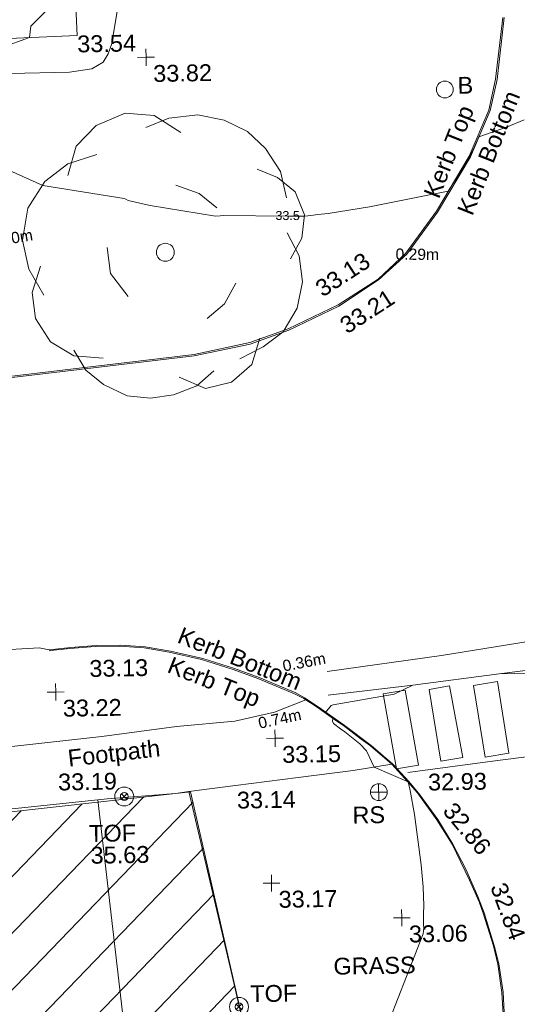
# Model space of a CAD drawing. Header units: millimetres. Extents: x -290717 to 520720, y -103372 to 287762.
# Tile 332 of 375: x 202596 to 213690, y 182816 to 204752. Entities that reach past the tile are written whole.
import ezdxf

# ---------------------------------------------------------------- set-up
doc = ezdxf.new("R2010")
doc.units = ezdxf.units.MM
for name, pattern in [('IMPORT-HIDDEN2 _3_', [4762.5, 3175, -1587.5]), ('IMPORT-UG_ELEC_LV_QLB2 _2_', [2700, 1500, -300.0000000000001, 0, -250, 150, -300.0000000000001, 0, -200]), ('IMPORT-UG_ELEC_STREET LIGHTING_QLB2 _2_', [2700, 1500, -300.0000000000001, 0, -250, 150, -300.0000000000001, 0, -200])]:
    doc.linetypes.add(name, pattern=pattern)
for name, color, linetype, lineweight, true_color in [('00__TOPO__TOP_OF_FENCE_SYMBOL', 7, 'Continuous', 9, 0x666666), ('00_TOPO_FENCE', 7, 'Continuous', 9, 0x3f7f4f), ('00_TOPO_FOOTPATH', 7, 'Continuous', 9, 0xa50000), ('00_TOPO_FURN_BOLLARD', 7, 'Continuous', 9, 0x666666), ('00_TOPO_FURN_SIGN', 7, 'Continuous', 9, 0x666666), ('00_TOPO_KERB_BOTTOM', 1, 'Continuous', 9, 0xff0000), ('00_TOPO_KERB_TOP', 7, 'Continuous', 9, 0xa500a5), ('00_TOPO_LEVEL_SPOT', 7, 'Continuous', 9, 0x666666), ('00_TOPO_ROAD_MARKING_WHITE_CONTINUOUS', 7, 'Continuous', 9, 0x999999), ('00_TOPO_TOP_OF_FENCE', 7, 'Continuous', 9, 0x666666), ('00_TOPO_TREE', 7, 'Continuous', 9, 0x666666), ('00_UAV_PARKING', 4, 'Continuous', 9, 0x00ffff), ('00_UAV_SLOPE_TOP', 40, 'Continuous', 9, 0xffbf00), ('01_DTM_CONTOUR_MNR', 7, 'Continuous', 9, 0xa5a552), ('01_DTM_CONTOUR_MNR_LABELS', 7, 'Continuous', 9, 0xa5a552), ('12333-PUM-2D-U-0001-C01 - Rev2_REVIT IMPORT_dwg', 7, 'Continuous', 9, 0x767676), ('PUM-CHAMBER EXTENTS', 6, 'IMPORT-HIDDEN2 _3_', 9, 0xff00ff), ('PUM-ELECTRIC-LV-QLB2', 1, 'IMPORT-UG_ELEC_LV_QLB2 _2_', 9, 0xff0000), ('PUM-UNABLE TO SURVEY', 190, 'Continuous', 9, 0x7f00ff)]:
    doc.layers.add(name, color=color, linetype=linetype, lineweight=lineweight, true_color=true_color)
for name, color, linetype, lineweight in [('00_TOPO_PEDASTRIAN', 7, 'Continuous', 9), ('00_TOPO_ROAD_EDGE', 7, 'Continuous', 9), ('00_TOPO_SURVEY_TEXT', 7, 'Continuous', 9)]:
    doc.layers.add(name, color=color, linetype=linetype, lineweight=lineweight)
doc.styles.add('Arial_1', font='arial.ttf', dxfattribs={"height": 250})
doc.styles.add('Swis721 Lt BT_1', font='swissl.ttf', dxfattribs={"height": 200})
doc.styles.add('Swis721 Lt BT_2', font='swissl.ttf', dxfattribs={"height": 375})

# ---------------------------------------------------------------- blocks, each defined once
blk = doc.blocks.new('12333-PUM-2D-U-0001-C01 - Rev2_REVIT IMPORT_dwg_CONIFEROUS_TREE_2-2077525-Site Location Plan Existing')
at = {"layer": '00_TOPO_TREE', "color": 254, "true_color": 0xcccccc, "flags": 128}
for points in [[(534109113.0075719, 725753121.08867), (534109307.6345186, 725753769.8451586), (534109761.7640604, 725754223.9747005), (534110410.5205489, 725754483.4772958), (534111059.2770373, 725754418.601647), (534111643.1578769, 725754029.3477539)], [(534110864.6500909, 725754159.0990517), (534111383.6552815, 725754353.7259982), (534112032.41177, 725754418.601647), (534112616.2926098, 725754288.8503493), (534113135.2978005, 725754029.3477539), (534113524.5516935, 725753640.0938607), (534113848.9299378, 725753121.08867), (534113978.6812355, 725752537.2078303)], [(534108529.1267323, 725750461.1870673), (534108204.7484881, 725751045.0679069), (534108074.9971903, 725751693.8243953), (534108204.7484881, 725752407.4565328), (534108594.0023811, 725752991.3373723), (534109113.0075719, 725753380.5912653), (534109761.7640604, 725753575.2182119)], [(534113329.924747, 725753185.9643189), (534113784.054289, 725752991.3373723), (534114173.3081821, 725752666.9591283), (534114367.9351285, 725752147.9539372), (534114303.0594798, 725751628.9487466), (534114043.5568845, 725751174.8192046)], [(534111513.4065793, 725752861.5860746), (534112032.41177, 725752666.9591283), (534112421.6656631, 725752342.5808839)], [(534113978.6812355, 725751758.7000443), (534114238.1838309, 725751239.6948535), (534114303.0594798, 725750655.8140138), (534114173.3081821, 725750071.9331741), (534113848.9299378, 725749552.9279834), (534113394.8003958, 725749228.5497392), (534112875.7952051, 725748969.0471436)], [(534110410.5205489, 725750396.3114183), (534110021.2666558, 725750915.3166093), (534109956.3910069, 725751499.1974488)], [(534109826.6397092, 725749033.9227927), (534109177.8832208, 725749098.7984415), (534108658.8780299, 725749423.1766857), (534108334.4997857, 725749942.1818764), (534108269.6241369, 725750526.0627161), (534108464.2510834, 725751109.9435557)], [(534112810.9195562, 725750655.8140138), (534112551.4169609, 725750201.6844718), (534112162.1630678, 725749877.3062276)], [(534112291.9143655, 725748709.5445484), (534111902.6604723, 725748385.1663041), (534111383.6552815, 725748190.5393575), (534110864.6500909, 725748125.6637087), (534110345.6449, 725748190.5393575), (534109826.6397092, 725748450.041953), (534109437.3858162, 725748774.4201971), (534109177.8832208, 725749228.5497392)], [(534113329.924747, 725749423.1766857), (534113135.2978005, 725748839.2958461), (534112681.1682585, 725748450.041953), (534112097.2874188, 725748320.2906554), (534111513.4065793, 725748579.7932507)]]:
    blk.add_lwpolyline(points, dxfattribs=at)
at = {"layer": '00_TOPO_TREE', "color": 254, "true_color": 0xcccccc}
blk.add_circle((534111253.9039839, 725751369.4461511), 200.1345611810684, dxfattribs=at)
blk = doc.blocks.new('12333-PUM-2D-U-0001-C01 - Rev2_REVIT IMPORT_dwg_MSL_Bollard_2-2077182-Site Location Plan Existing')
at = {"layer": '00_TOPO_FURN_BOLLARD', "color": 254, "true_color": 0xcccccc}
blk.add_circle((0, 0), 62.50000000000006, dxfattribs=at)
blk = doc.blocks.new('12333-PUM-2D-U-0001-C01 - Rev2_REVIT IMPORT_dwg_MSL_RoadSign_SYM-2077193-Site Location Plan Existing')
at = {"layer": '00_TOPO_FURN_SIGN', "color": 254, "true_color": 0xcccccc}
for p, q in [((-500.2287617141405, 0), (499.7712382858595, 0)), ((-0.2287617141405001, -500.0000000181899), (-0.2287617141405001, 499.9999999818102))]:
    blk.add_line(p, q, dxfattribs=at)
blk.add_circle((-0.2287617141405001, 0), 500.0000000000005, dxfattribs=at)
blk = doc.blocks.new('12333-PUM-2D-U-0001-C01 - Rev2_REVIT IMPORT_dwg_MM-2077200-Site Location Plan Existing')
at = {"layer": '00_TOPO_LEVEL_SPOT', "color": 254, "true_color": 0xcccccc, "flags": 128}
for points in [[(0, -500.0000000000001), (0, 0), (-500.0000000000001, 0)], [(500.0000000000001, 0), (0, 0), (0, 500.0000000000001)]]:
    blk.add_lwpolyline(points, dxfattribs=at)
blk = doc.blocks.new('12333-PUM-2D-U-0001-C01 - Rev2_REVIT IMPORT_dwg_MSL_Node_LineworkTOF-2077201-Site Location Plan Existing')
at = {"layer": '00__TOPO__TOP_OF_FENCE_SYMBOL', "color": 254, "true_color": 0xcccccc, "flags": 128}
for points in [[(165.3591892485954, 165.3591892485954), (0, 0), (-165.3591892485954, 165.3591892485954)], [(165.3591892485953, -165.3591892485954), (0, 0), (-165.3591892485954, -165.3591892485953)]]:
    blk.add_lwpolyline(points, dxfattribs=at)
at = {"layer": '00__TOPO__TOP_OF_FENCE_SYMBOL', "color": 254, "true_color": 0xcccccc}
for radius in [562.5594001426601, 233.853208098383]:
    blk.add_circle((0, 0), radius, dxfattribs=at)
blk = doc.blocks.new('12333-PUM-2D-U-0001-C01 - Rev2_REVIT IMPORT_dwg_MGS62954_T2_Galway_ITM_3d_Rev1-2077680-Site Location Plan Existing')
at = {"layer": '00_TOPO_FENCE', "color": 254, "true_color": 0xcccccc, "flags": 128}
for points in [[(534092379.5902062, 725761243.4729723), (534092379.2406985, 725754358.732918), (534092210.4213911, 725751668.9740065), (534095218.4178805, 725751611.99254), (534098122.3309646, 725751586.0884405), (534098122.7342232, 725751631.104651), (534100429.2240863, 725751730.1831639), (534100373.042293, 725753302.1027522), (534100381.8472711, 725755993.7419523), (534109370.7049579, 725756236.3280355), (534109242.7599599, 725760947.8252921)], [(534089819.8181641, 725734364.0279521), (534091587.8681737, 725736440.7020699), (534092625.7930987, 725737541.3462248), (534097629.2555963, 725737998.4735422), (534105021.721773, 725738801.3791058), (534107412.8342192, 725739013.897784), (534109747.2000771, 725739215.477581), (534111269.5559804, 725739309.8737594), (534111565.4135019, 725739349.1290561), (534112422.2685639, 725735423.3515906), (534113518.8731127, 725730255.5723001), (534114553.873535, 725720679.9188492)]]:
    blk.add_lwpolyline(points, dxfattribs=at)
at = {"layer": '00_TOPO_FOOTPATH', "color": 254, "true_color": 0xcccccc, "flags": 128}
for points in [[(534114213.6125289, 725741345.2076037), (534113506.5777998, 725741086.794956), (534112620.2946612, 725740902.1802769), (534111321.2105058, 725740799.1170274), (534109649.6151884, 725740611.7024157), (534107229.0103556, 725740381.5869365), (534105733.3169624, 725740197.0162351), (534104123.6840443, 725740098.2519628), (534101972.9176477, 725739957.8848796), (534100821.0821764, 725739809.9044431), (534099608.5815091, 725739721.9906554), (534098381.7978897, 725739621.739689), (534097972.4315479, 725739594.7557133), (534098213.5490003, 725740308.0527261), (534098545.8508974, 725741097.8126885), (534099501.8009253, 725741771.7368618)], [(534111565.4135019, 725739349.1290561), (534112609.5575779, 725739465.298626), (534114012.5322442, 725739619.9687887), (534115242.1423652, 725739754.2056067), (534116107.08705, 725739876.1971629)]]:
    blk.add_lwpolyline(points, dxfattribs=at)
at = {"layer": '00_TOPO_KERB_BOTTOM', "color": 254, "true_color": 0xcccccc, "flags": 128}
for points in [[(534107279.2907929, 725748593.3144691), (534109292.4341656, 725748793.3699336), (534111857.1795293, 725749054.6192961), (534113111.2373477, 725749286.6484429), (534113975.2980447, 725749590.3000532), (534115101.5180078, 725750101.1985615), (534115996.6674604, 725750670.1444684), (534116636.1549804, 725751233.8300266), (534117339.6967724, 725752159.3883034), (534118089.9969509, 725753376.9250654), (534118548.7520378, 725754398.8406758), (534118717.1589572, 725755090.189102), (534118898.5122411, 725756466.1148365)], [(534108507.8685576, 725742558.7872018), (534108992.3872919, 725742602.944786), (534109563.0247062, 725742635.7696937), (534110106.9044441, 725742633.9581233), (534110653.7370225, 725742587.0727487), (534111213.4759094, 725742485.8124137), (534111929.4382372, 725742305.4416199), (534112635.5967659, 725742074.8016479), (534113183.1095042, 725741864.5939718), (534113989.1429473, 725741505.8385679), (534114186.563622, 725741394.598761), (534114482.4986752, 725741183.2677107), (534115057.1231928, 725740764.9523191), (534115653.4348925, 725740303.5352999), (534116124.3792976, 725739881.6314857), (534116478.9379483, 725739484.9551789), (534116719.1903688, 725739182.7015969), (534117110.0523795, 725738632.9518874), (534117435.1718054, 725738075.9514465), (534117710.0952207, 725737511.5828725), (534117972.4995808, 725736898.4886695), (534118104.0928245, 725736532.6996918), (534118329.6301362, 725735750.1019436), (534118408.1337609, 725735389.8074124), (534118493.1630007, 725734760.5412717), (534118516.1087184, 725734160.2639198)]]:
    blk.add_lwpolyline(points, dxfattribs=at)
at = {"layer": '00_TOPO_KERB_TOP', "color": 254, "true_color": 0xcccccc, "flags": 128}
for points in [[(534107276.2664168, 725748620.3424556), (534109289.1079451, 725748822.6778024), (534111853.6306307, 725749084.1928859), (534113100.8922986, 725749327.0996332), (534113963.3004074, 725749618.427515), (534115088.7778301, 725750129.7809778), (534115984.6998384, 725750686.0738348), (534116613.1342939, 725751255.3232625), (534117312.4879797, 725752178.1757069), (534118060.4197305, 725753392.8414258), (534118522.184399, 725754406.4209644), (534118683.889229, 725755095.754167), (534118869.6908768, 725756468.5964535)], [(534108508.2444738, 725742537.9450548), (534108539.0804156, 725742540.75535), (534108968.3910878, 725742579.8814371), (534109538.4269067, 725742612.6717392), (534110081.3919085, 725742610.8632158), (534110627.1047692, 725742564.0738453), (534111185.8283799, 725742462.9971803), (534111900.9426453, 725742282.8400372), (534112606.3728438, 725742052.4379467), (534113153.2701628, 725741842.4665496), (534113958.0602351, 725741484.2645545), (534114166.5768012, 725741377.8690852), (534114458.4447979, 725741175.1967417), (534114874.5223122, 725740875.856223), (534115038.4517948, 725740763.1270018), (534115431.7901134, 725740446.0094191), (534115632.0158398, 725740295.6385549), (534116107.08705, 725739876.1971629), (534116456.7037842, 725739476.5027418), (534116662.4892601, 725739229.9923226), (534117085.2825184, 725738623.4601107), (534117417.3037731, 725738074.573081), (534117791.5095446, 725737262.8260239), (534117997.0947742, 725736779.9826128), (534118084.3998849, 725736525.6661211), (534118298.8119006, 725735794.3802018), (534118390.511211, 725735381.0008113), (534118468.7369557, 725734752.9945552), (534118490.2497755, 725734150.1922061)]]:
    blk.add_lwpolyline(points, dxfattribs=at)
at = {"layer": '00_TOPO_PEDASTRIAN', "color": 254, "true_color": 0xcccccc}
for p, q in [((534117423, 725741601.6), (534116965.8000001, 725741525.4)), ((534117423, 725741601.6), (534117689.7, 725740001.4000002)), ((534117956.4000001, 725741601.6), (534118489.8000001, 725741677.8000001)), ((534118185.0000001, 725740001.4000002), (534117956.4000001, 725741601.6)), ((534118489.8000001, 725741677.8000001), (534118718.4, 725740077.6000001)), ((534116432.4000001, 725741525.4), (534115937.1, 725741449.2)), ((534116203.8000001, 725739772.8000001), (534115937.1, 725741449.2)), ((534116699.1000001, 725739849), (534116432.4000001, 725741525.4)), ((534117194.4000001, 725739925.2000002), (534116965.8000001, 725741525.4)), ((534118185.0000001, 725740001.4000002), (534118718.4, 725740077.6000001)), ((534116699.1000001, 725739849), (534116203.8000001, 725739772.8000001)), ((534117689.7, 725740001.4000002), (534117194.4000001, 725739925.2000002))]:
    blk.add_line(p, q, dxfattribs=at)
at = {"layer": '00_TOPO_ROAD_EDGE', "color": 254, "true_color": 0xcccccc, "flags": 128}
blk.add_lwpolyline([(534089260.2899566, 725740412.9397565), (534092685.2740358, 725740739.9427481), (534095795.6566972, 725741161.9576116), (534099501.8009253, 725741771.7368618), (534103183.4751398, 725742187.4123628), (534105130.6408504, 725742347.0336603), (534107245.5780112, 725742565.2390224), (534108286.2455503, 725742605.2670699), (534108507.8685576, 725742558.7872018)], dxfattribs=at)
at = {"layer": '00_TOPO_ROAD_MARKING_WHITE_CONTINUOUS', "color": 254, "true_color": 0xcccccc, "flags": 128}
for points in [[(534114700.0000001, 725741970.0000001), (534117250, 725742280), (534120160.0000001, 725742700), (534120350.0000001, 725742050.0000001)], [(534114710.0000001, 725741440.0000001), (534116600.0000001, 725741630.0000001), (534118530.0000001, 725741850.0000001), (534120350.0000001, 725742050.0000001), (534122070.0000001, 725742200.0000001), (534123610.0000001, 725742370), (534124820.0000001, 725742500.0000001), (534125300.7833185, 725742549.2490962)], [(534116460.0000001, 725739690), (534118350.0000001, 725739910.0000001), (534119980, 725740090), (534121560.0000002, 725740270), (534123160.0000001, 725740460.0000001), (534124820.0000001, 725740620)]]:
    blk.add_lwpolyline(points, dxfattribs=at)
at = {"layer": '00_UAV_PARKING', "color": 254, "true_color": 0xcccccc, "flags": 128}
blk.add_lwpolyline([(534109533.268171, 725739197.0038913), (534110003.7900001, 725734455.6395)], dxfattribs=at)
at = {"layer": '00_UAV_SLOPE_TOP', "color": 254, "true_color": 0xcccccc, "flags": 128}
blk.add_lwpolyline([(534110365.275, 725757255.2055001), (534110143.275, 725756041.2055001), (534110060.2750002, 725755814.2055001), (534109940.2750002, 725755626.2055001), (534109690.2750002, 725755482.2055), (534109186.275, 725755417.2055001), (534107854.5450043, 725755413.0176702), (534105688.2750002, 725755406.2055), (534103617.1439654, 725755414.441554)], dxfattribs=at)
at = {"layer": '01_DTM_CONTOUR_MNR', "color": 254, "true_color": 0xcccccc, "flags": 128}
for points in [[(534119302.2441116, 725754180.8820014), (534118905.151028, 725754025.9579601), (534118290.0000001, 725753820.0000002), (534118160.7410824, 725753549.4495696), (534118072.4024392, 725753385.8658539), (534117832.7433629, 725753001.7699115), (534117580.0000001, 725752620), (534116902.4675325, 725752496.9696972), (534115822.7512356, 725752303.9373971), (534114900.4944736, 725752169.6451428), (534114671.0011705, 725752151.011597), (534114512.7470951, 725752132.892655), (534114379.8072592, 725752120.9794166), (534113991.4036951, 725752130.4539115), (534112569.2601247, 725752165.14487), (534112486.8928844, 725752157.6134143), (534112384.0468339, 725752155.3731467), (534110933.7179488, 725752420), (534110447.2439776, 725752541.0747362), (534110393.8475594, 725752569.4952277), (534110361.1472834, 725752586.579153), (534108553.3190291, 725752906.7856411), (534107136.2908341, 725753566.9790263)], [(534107689.8321593, 725755997.4714248), (534108310.0000002, 725756210.0000001), (534108340.5004584, 725756457.7270572), (534108869.003211, 725756965.4433508)], [(534119570.1149427, 725741853.3333335), (534118530.0000001, 725741850.0000001), (534116600.0000001, 725741630.0000001), (534116180.0000002, 725741440.0000002), (534114822.7971626, 725741220.8512273), (534114775.8264463, 725741209.6074381), (534114644.7260274, 725741053.2876712), (534114810.0000002, 725740920.0000001), (534114797.5, 725740859.7426472), (534114821.0503145, 725740808.283019), (534114976.9579067, 725740690.225256), (534115068.1014025, 725740618.087918), (534115401.328581, 725740344.3684561), (534115547.5651503, 725740183.7457249), (534115710.0000001, 725739820.0000002), (534116460.0000001, 725739480), (534116501.7768369, 725739287.9408767), (534116593.0499263, 725738752.766141), (534116715.6704088, 725737629.3960814), (534116757.9014227, 725737137.3046129), (534116761.0560393, 725736711.6811788), (534116753.8933596, 725736542.3033577), (534116751.8181819, 725736471.2958314), (534116749.2307693, 725736294.1909815), (534116753.5814938, 725736205.9282086), (534116739.7612914, 725736087.0026387), (534115763.1019169, 725733729.6427788)]]:
    blk.add_lwpolyline(points, dxfattribs=at)
for name, p, xscale, yscale, zscale in [('12333-PUM-2D-U-0001-C01 - Rev2_REVIT IMPORT_dwg_MM-2077200-Site Location Plan Existing', (534110900.0000001, 725755720.0000001), 0.375, 0.375, 0.375), ('12333-PUM-2D-U-0001-C01 - Rev2_REVIT IMPORT_dwg_MSL_Bollard_2-2077182-Site Location Plan Existing', (534117549.0740999, 725754887.4968606), 3, 3, 3), ('12333-PUM-2D-U-0001-C01 - Rev2_REVIT IMPORT_dwg_MM-2077200-Site Location Plan Existing', (534108639.8624155, 725741616.5150956), 0.375, 0.375, 0.375), ('12333-PUM-2D-U-0001-C01 - Rev2_REVIT IMPORT_dwg_MM-2077200-Site Location Plan Existing', (534113510.7770332, 725740502.2040677), 0.375, 0.375, 0.375), ('12333-PUM-2D-U-0001-C01 - Rev2_REVIT IMPORT_dwg_MSL_Node_LineworkTOF-2077201-Site Location Plan Existing', (534110127.289359, 725739263.844339), 0.375, 0.375, 0.375), ('12333-PUM-2D-U-0001-C01 - Rev2_REVIT IMPORT_dwg_MSL_RoadSign_SYM-2077193-Site Location Plan Existing', (534115802.7429892, 725739261.3641564), 0.375, 0.375, 0.375), ('12333-PUM-2D-U-0001-C01 - Rev2_REVIT IMPORT_dwg_MM-2077200-Site Location Plan Existing', (534113374.9345045, 725737275.5053712), 0.375, 0.375, 0.375), ('12333-PUM-2D-U-0001-C01 - Rev2_REVIT IMPORT_dwg_MM-2077200-Site Location Plan Existing', (534116265.89297, 725736452.7453554), 0.375, 0.375, 0.375), ('12333-PUM-2D-U-0001-C01 - Rev2_REVIT IMPORT_dwg_MSL_Node_LineworkTOF-2077201-Site Location Plan Existing', (534112602.8351672, 725734534.4315519), 0.375, 0.375, 0.375)]:
    blk.add_blockref(name, p, dxfattribs=dict(xscale=xscale, yscale=yscale, zscale=zscale))
blk.add_blockref('12333-PUM-2D-U-0001-C01 - Rev2_REVIT IMPORT_dwg_CONIFEROUS_TREE_2-2077525-Site Location Plan Existing', (0, 0))
at = {"layer": '00_TOPO_FENCE', "color": 251, "true_color": 0x666666, "char_height": 375, "width": 1495.902363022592, "attachment_point": 1, "line_spacing_factor": 1.005061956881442, "style": 'Swis721 Lt BT_2'}
for s, insert in [('33.54', (534109370.7, 725756231.5296078)), ('33.19', (534108656.7705895, 725739797.6012871))]:
    blk.add_mtext(s, dxfattribs=dict(at, insert=insert))
at = {"layer": '00_TOPO_FOOTPATH', "color": 251, "true_color": 0x666666, "insert": (534108866.9347512, 725740322.4947155), "char_height": 375, "width": 2436.183848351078, "attachment_point": 1, "rotation": 5.473279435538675, "line_spacing_factor": 1.005061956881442, "style": 'Swis721 Lt BT_2'}
blk.add_mtext('Footpath', dxfattribs=at)
at = {"layer": '00_TOPO_FOOTPATH', "color": 251, "true_color": 0x666666, "insert": (534112637.1618477, 725739324.6490062), "char_height": 375, "width": 1495.902363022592, "attachment_point": 1, "line_spacing_factor": 1.005061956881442, "style": 'Swis721 Lt BT_2'}
blk.add_mtext('33.14', dxfattribs=at)
at = {"layer": '00_TOPO_FURN_BOLLARD', "insert": (534117831.8324198, 725755161.6942104), "char_height": 375, "width": 398.9072968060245, "attachment_point": 1, "line_spacing_factor": 1.005061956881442, "style": 'Swis721 Lt BT_2'}
blk.add_mtext('B', dxfattribs=at)
at = {"layer": '00_TOPO_FURN_SIGN', "insert": (534115206.1414145, 725738946.5349182), "char_height": 375, "width": 783.5679044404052, "attachment_point": 1, "line_spacing_factor": 1.005061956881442, "style": 'Swis721 Lt BT_2'}
blk.add_mtext('RS', dxfattribs=at)
at = {"layer": '00_TOPO_KERB_BOTTOM', "color": 251, "true_color": 0x666666, "char_height": 375, "attachment_point": 1, "line_spacing_factor": 1.005061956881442, "style": 'Swis721 Lt BT_2'}
for s, insert, width, rotation in [('Kerb Bottom', (534117765.4240301, 725752187.9150696), 3414.456504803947, 67.34613426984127), ('33.13', (534114543.8165985, 725750616.4567497), 1495.902363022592, 32.064489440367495), ('Kerb Bottom', (534111488.9720024, 725743028.1625918), 3414.456504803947, 337.2349723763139), ('32.86', (534117493.1828914, 725739042.4689214), 1495.902363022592, 308.82843678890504)]:
    blk.add_mtext(s, dxfattribs=dict(at, insert=insert, width=width, rotation=rotation))
at = {"layer": '00_TOPO_KERB_TOP', "color": 251, "true_color": 0x666666, "char_height": 375, "attachment_point": 1, "line_spacing_factor": 1.005061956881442, "style": 'Swis721 Lt BT_2'}
for s, insert, width, rotation in [('Kerb Top', (534117024.7759016, 725752580.1001958), 2493.170605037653, 67.34613426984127), ('33.21', (534115074.9351449, 725749786.9446247), 1495.902363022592, 32.064489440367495), ('Kerb Top', (534111253.7798471, 725742371.7766775), 2493.170605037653, 337.2349723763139), ('32.84', (534118599.7362685, 725737235.028119), 1495.902363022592, 289.0812640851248)]:
    blk.add_mtext(s, dxfattribs=dict(at, insert=insert, width=width, rotation=rotation))
at = {"layer": '00_TOPO_KERB_TOP', "color": 251, "true_color": 0x666666, "insert": (534109398.6065233, 725742314.4937685), "char_height": 375, "width": 1495.902363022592, "attachment_point": 1, "line_spacing_factor": 1.005061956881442, "style": 'Swis721 Lt BT_2'}
blk.add_mtext('33.13', dxfattribs=at)
at = {"layer": '00_TOPO_LEVEL_SPOT', "char_height": 375, "width": 1495.902363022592, "attachment_point": 1, "line_spacing_factor": 1.005061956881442, "style": 'Swis721 Lt BT_2'}
for s, insert in [('33.82', (534111052.8269377, 725755543.0039227)), ('33.22', (534108792.7269377, 725741439.5039226)), ('33.15', (534113663.6269378, 725740325.2039226)), ('33.17', (534113527.7269379, 725737098.5039226)), ('33.06', (534116418.7269378, 725736275.7039226))]:
    blk.add_mtext(s, dxfattribs=dict(at, insert=insert))
at = {"layer": '00_TOPO_ROAD_MARKING_WHITE_CONTINUOUS', "color": 251, "true_color": 0x666666, "insert": (534116903.7054572, 725739652.1075306), "char_height": 375, "width": 1495.902363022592, "attachment_point": 1, "line_spacing_factor": 1.005061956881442, "style": 'Swis721 Lt BT_2'}
blk.add_mtext('32.93', dxfattribs=at)
at = {"layer": '00_TOPO_SURVEY_TEXT', "color": 251, "true_color": 0x666666, "insert": (534114723.3000001, 725735586.9296079), "char_height": 375, "width": 2018.280965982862, "attachment_point": 1, "line_spacing_factor": 1.005061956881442, "style": 'Swis721 Lt BT_2'}
blk.add_mtext('GRASS', dxfattribs=at)
at = {"layer": '00_TOPO_TOP_OF_FENCE', "char_height": 375, "attachment_point": 1, "line_spacing_factor": 1.005061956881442, "style": 'Swis721 Lt BT_2'}
for s, insert, width in [('TOF', (534109327.7334603, 725738639.5274426), 1163.479615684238), ('35.63', (534109353.3261672, 725738153.6208322), 1495.902363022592), ('TOF', (534112858.7103041, 725735007.009468), 1163.479615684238)]:
    blk.add_mtext(s, dxfattribs=dict(at, insert=insert, width=width))
at = {"layer": '01_DTM_CONTOUR_MNR_LABELS', "color": 251, "true_color": 0x666666, "insert": (534113996.9519537, 725752240.9790246), "char_height": 200, "width": 620.5117196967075, "attachment_point": 2, "rotation": 358.6026365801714, "line_spacing_factor": 1.005061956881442, "style": 'Swis721 Lt BT_1'}
blk.add_mtext('33.5', dxfattribs=at)
blk = doc.blocks.new('12333-PUM-2D-U-0001-C01 - Rev2_REVIT IMPORT_dwg-1620468-Site Location Plan Existing')
at = {"layer": 'PUM-CHAMBER EXTENTS', "true_color": 0xfff4d4}
h = blk.add_hatch(dxfattribs=at)
h.set_pattern_fill('FP_14', style=0, pattern_type=2)
h.set_pattern_definition([(45, (-533641079.65, -725615854.3560001), (-618.7184335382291, 618.7184335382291), [])])
h.paths.add_polyline_path([(403919.3501528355, 57112.64382128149), (422583.3501528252, 59059.64382132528), (425379.3501529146, 57266.64382137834), (446445.3501529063, 59135.6438213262), (445962.3501528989, 65972.64382138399), (472441.3501528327, 70954.64382134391), (475862.3501529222, 83851.64382134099), (472404.3501529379, 114549.643821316), (470529.3501529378, 123488.6438213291), (451569.3501528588, 121705.6438213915), (448766.3501529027, 118521.6438213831), (443614.3501529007, 118196.6438213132), (441393.3501528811, 120608.6438213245), (437801.3501529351, 120123.6438213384), (427379.3501529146, 117955.6438213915), (414454.350152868, 116426.6438212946), (403467.3501529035, 115261.6438213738), (398244.3501529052, 114380.6438213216), (392331.3501528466, 110751.6438213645), (389433.3501529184, 106835.6438212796), (388966.3501528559, 103227.6438213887), (391008.3501528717, 96414.64382130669), (397227.3501529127, 88458.64382130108), (396038.3501528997, 85269.64382128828), (397110.6486418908, 81772.81873260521), (398121.3501528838, 78636.64382137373), (399845.3501529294, 78913.64382137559), (400589.3501528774, 74987.64382128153), (403494.5639885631, 59392.83982322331)])
at = {"layer": 'PUM-UNABLE TO SURVEY', "color": 7, "true_color": 0xfff4d4, "flags": 128}
blk.add_lwpolyline([(399850.549107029, 78886.2095555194), (399845.3501529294, 78913.64382137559), (398121.3501528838, 78636.64382137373), (397043.3501529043, 81981.64382134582), (396038.3501528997, 85269.64382128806), (397227.3501529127, 88458.64382130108), (391008.3501528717, 96414.64382130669), (388966.3501528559, 103227.6438213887), (389433.3501529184, 106835.6438212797), (392331.3501528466, 110751.6438213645), (398244.3501529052, 114380.6438213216), (403467.3501529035, 115261.6438213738), (414454.350152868, 116426.6438212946), (427379.3501529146, 117955.6438213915), (437801.3501529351, 120123.6438213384), (441393.3501528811, 120608.6438213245), (443614.3501529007, 118196.6438213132), (448766.3501529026, 118521.6438213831), (451569.3501528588, 121705.6438213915), (470529.3501529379, 123488.6438213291), (472404.3501529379, 114549.643821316), (475862.3501529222, 83851.64382134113), (472441.3501528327, 70954.64382134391)], dxfattribs=at)
blk.add_blockref('12333-PUM-2D-U-0001-C01 - Rev2_REVIT IMPORT_dwg_MGS62954_T2_Galway_ITM_3d_Rev1-2077680-Site Location Plan Existing', (-533641079.6498471, -725615854.3561786))
at = {"layer": 'PUM-ELECTRIC-LV-QLB2', "char_height": 250, "width": 1160.025439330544, "attachment_point": 2, "line_spacing_factor": 0.9417779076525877, "style": 'Arial_1'}
for s, insert, rotation in [('0.20m', (466724.8554394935, 136012.8895931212), 8.639751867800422), ('0.29m', (475793.7887332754, 135498.3218855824), 358.4147399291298), ('0.36m', (473087.7756507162, 126458.1441855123), 9.752669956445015), ('0.74m', (472518.9211955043, 125203.7619494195), 11.125674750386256)]:
    blk.add_mtext(s, dxfattribs=dict(at, insert=insert, rotation=rotation))

msp = doc.modelspace()

# ---------------------------------------------------------------- block references
at = {"layer": '12333-PUM-2D-U-0001-C01 - Rev2_REVIT IMPORT_dwg', "color": 254, "linetype": 'IMPORT-UG_ELEC_STREET LIGHTING_QLB2 _2_', "true_color": 0xffd4d4, "rotation": 0.9999999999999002}
msp.add_blockref('12333-PUM-2D-U-0001-C01 - Rev2_REVIT IMPORT_dwg-1620468-Site Location Plan Existing', (-261895.0770586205, 55869.5817132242), dxfattribs=at)

doc.saveas('drawing.dxf')
